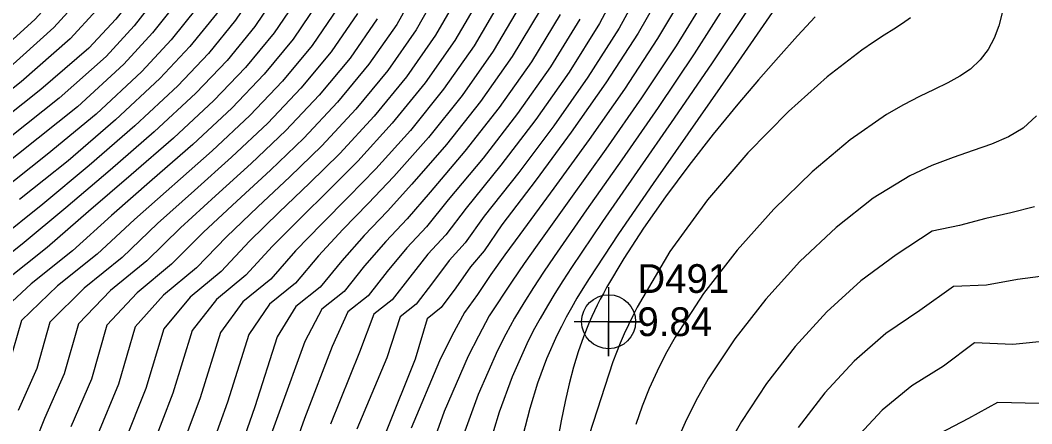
# Model space of a CAD drawing. Extents: x 2356077 to 2359823, y 225951 to 227822.
# Drawn here: x 2356848 to 2356935.9, y 226892.9 to 226928 of the extents above; entities that cross this region are included whole.
import ezdxf

# ---------------------------------------------------------------- set-up
doc = ezdxf.new("R2010")
doc.units = 0
for name, color, linetype in [('DTM Contours Major', 7, 'Continuous'), ('DTM Contours Minor', 7, 'Continuous'), ('Exist DTM Regular Point CELL', 7, 'Continuous'), ('Exist DTM Regular Point Cogo Elevation', 7, 'Continuous'), ('Exist DTM Regular Point Cogo Number', 7, 'Continuous')]:
    doc.layers.add(name, color=color, linetype=linetype)

msp = doc.modelspace()

# ---------------------------------------------------------------- linework, layer by layer
at = {"layer": 'DTM Contours Major'}
for points in [[(2356852.218, 226996.439), (2356852.444, 226991.011), (2356852.571, 226989.545), (2356852.723, 226988.09), (2356852.891, 226986.638), (2356853.111, 226985.179), (2356853.35, 226983.705), (2356853.621, 226982.205), (2356855.061, 226975.658), (2356856.757, 226968.808), (2356859.815, 226954.96), (2356860.837, 226948.358), (2356860.826, 226942.448), (2356860.317, 226939.376), (2356859.429, 226936.532), (2356858.172, 226933.862), (2356856.56, 226931.312), (2356854.604, 226928.825), (2356852.316, 226926.349), (2356848.045, 226922.603), (2356833.152, 226910.767)], [(2356862.536, 226993.442), (2356863.104, 226991.551), (2356863.606, 226989.621), (2356864.179, 226987.554), (2356864.231, 226986.232), (2356864.415, 226984.774), (2356864.783, 226981.599), (2356864.432, 226980.397), (2356864.052, 226979.178), (2356869.667, 226953.745), (2356870.574, 226947.578), (2356870.537, 226941.475), (2356869.669, 226938.016), (2356868.521, 226934.63), (2356866.957, 226931.476), (2356865.009, 226928.503), (2356862.708, 226925.655), (2356860.088, 226922.879), (2356856.248, 226919.283), (2356852.128, 226915.737), (2356847.915, 226912.369)], [(2356905.932, 226930.728), (2356903.347, 226926.369), (2356900.457, 226921.959), (2356897.404, 226917.588), (2356894.327, 226913.349), (2356891.366, 226909.33), (2356890.083, 226907.563), (2356888.866, 226905.869), (2356887.688, 226904.129), (2356886.556, 226902.559), (2356885.466, 226900.539), (2356884.403, 226898.36), (2356881.927, 226892.517)], [(2356886.208, 226930.423), (2356884.054, 226926.658), (2356881.524, 226923.045), (2356878.717, 226919.61), (2356875.729, 226916.382), (2356873.096, 226913.78), (2356870.462, 226911.262), (2356867.885, 226908.739), (2356865.424, 226906.122), (2356862.718, 226903.874), (2356860.436, 226901.147), (2356858.876, 226895.936), (2356856.987, 226891.235)], [(2356875.574, 226929.025), (2356873.333, 226925.758), (2356870.758, 226922.646), (2356867.91, 226919.669), (2356864.647, 226916.611), (2356857.898, 226910.645), (2356854.662, 226907.619), (2356851.21, 226904.858), (2356848.073, 226901.855), (2356847.017, 226898.148)], [(2356894.877, 226928.435), (2356892.385, 226924.341), (2356889.585, 226920.358), (2356886.609, 226916.56), (2356883.589, 226913.022), (2356881.585, 226910.683), (2356879.719, 226908.731), (2356877.878, 226906.602), (2356876.111, 226904.388), (2356874.169, 226902.844), (2356872.686, 226900.046), (2356870.452, 226893.888), (2356868.247, 226887.74)], [(2356917.038, 226928.242), (2356915.505, 226926.583), (2356913.854, 226924.752), (2356912.117, 226922.773), (2356910.329, 226920.67), (2356908.184, 226918.049), (2356906.067, 226915.341), (2356904.028, 226912.602), (2356902.123, 226909.886), (2356900.402, 226907.246), (2356898.919, 226904.739), (2356898.635, 226904.219), (2356898.364, 226903.706), (2356898.106, 226903.199), (2356897.859, 226902.695), (2356897.625, 226902.193), (2356897.402, 226901.692), (2356896.894, 226900.436), (2356896.441, 226899.146), (2356896.033, 226897.797), (2356895.658, 226896.365), (2356895.305, 226894.824), (2356894.962, 226893.151), (2356894.079, 226888.253)], [(2356937.286, 226905.772), (2356934.629, 226905.415), (2356931.914, 226904.933), (2356929.058, 226904.82), (2356926.128, 226902.716), (2356923.192, 226900.738), (2356920.433, 226898.322), (2356917.882, 226895.564), (2356915.571, 226892.56)]]:
    msp.add_lwpolyline(points, dxfattribs=at)
at = {"layer": 'DTM Contours Minor'}
for points in [[(2356849.968, 226996.371), (2356849.916, 226991.36), (2356849.942, 226989.104), (2356850.013, 226986.912), (2356850.142, 226984.747), (2356850.147, 226982.802), (2356850.458, 226980.595), (2356850.826, 226978.307), (2356856.174, 226954.087), (2356856.959, 226948.211), (2356856.907, 226942.844), (2356856.487, 226939.927), (2356855.637, 226937.424), (2356854.511, 226934.966), (2356853.069, 226932.613), (2356851.321, 226930.322), (2356849.274, 226928.047), (2356845.385, 226924.54)], [(2356851.081, 226996.435), (2356851.13, 226991.319), (2356851.214, 226989.415), (2356851.337, 226987.55), (2356851.505, 226985.698), (2356851.46, 226984.174), (2356851.945, 226982.036), (2356852.336, 226979.987), (2356853.627, 226974.014), (2356855.075, 226967.745), (2356857.986, 226954.563), (2356858.891, 226948.321), (2356858.864, 226942.671), (2356858.391, 226939.705), (2356857.544, 226937.007), (2356856.364, 226934.456), (2356854.852, 226932.025), (2356853.017, 226929.668), (2356850.871, 226927.334), (2356846.744, 226923.595)], [(2356853.31, 226995.14), (2356853.892, 226988.433), (2356854.071, 226987.192), (2356854.166, 226986.582), (2356855.727, 226978.572), (2356857.673, 226970.546), (2356859.669, 226962.695), (2356861.38, 226955.208), (2356862.47, 226948.273), (2356862.779, 226941.883), (2356862.13, 226938.886), (2356861.24, 226935.946), (2356859.956, 226933.199), (2356858.296, 226930.587), (2356856.281, 226928.049), (2356853.93, 226925.526), (2356849.755, 226921.935), (2356827.267, 226904.064)], [(2356865.059, 226995.007), (2356865.802, 226992.623), (2356866.421, 226990.195), (2356867.177, 226987.551), (2356867.208, 226985.93), (2356867.192, 226984.283), (2356867.406, 226980.557), (2356866.946, 226978.995), (2356866.322, 226977.578), (2356871.755, 226952.97), (2356872.456, 226946.992), (2356872.564, 226940.976), (2356871.501, 226937.618), (2356870.309, 226934.185), (2356868.691, 226930.98), (2356866.684, 226927.953), (2356864.325, 226925.058), (2356861.653, 226922.246), (2356857.923, 226918.767), (2356853.95, 226915.339), (2356849.929, 226911.96), (2356845.942, 226908.775)], [(2356857.053, 226994.042), (2356857.272, 226992.802), (2356857.513, 226991.641), (2356857.773, 226990.524), (2356858.051, 226989.417), (2356858.643, 226987.095), (2356859.31, 226984.329), (2356859.503, 226983.409), (2356859.71, 226982.375), (2356859.662, 226981.696), (2356865.494, 226955.283), (2356866.757, 226948.761), (2356866.612, 226942.415), (2356865.987, 226938.79), (2356864.924, 226935.533), (2356863.473, 226932.482), (2356861.647, 226929.607), (2356859.471, 226926.849), (2356856.967, 226924.146), (2356852.94, 226920.415), (2356830.99, 226902.971)], [(2356871.38, 226994.801), (2356872.247, 226991.245), (2356873.229, 226987.395), (2356873.186, 226985.109), (2356872.856, 226983.04), (2356872.657, 226978.253), (2356871.928, 226976.093), (2356870.994, 226974.142), (2356872.155, 226968.522), (2356874.684, 226957.069), (2356875.832, 226951.383), (2356876.213, 226945.858), (2356876.572, 226940.186), (2356875.154, 226936.847), (2356873.871, 226933.315), (2356872.142, 226929.996), (2356870.018, 226926.855), (2356867.549, 226923.857), (2356864.782, 226920.966), (2356861.282, 226917.705), (2356857.605, 226914.505), (2356853.911, 226911.33), (2356850.311, 226908.195), (2356846.598, 226905.245)], [(2356859.677, 226993.403), (2356860.093, 226991.944), (2356860.504, 226990.485), (2356860.896, 226988.993), (2356861.256, 226987.435), (2356861.481, 226986.316), (2356861.698, 226985.135), (2356862.167, 226982.524), (2356861.895, 226981.751), (2356861.814, 226980.632), (2356867.58, 226954.519), (2356868.68, 226948.176), (2356868.498, 226942.055), (2356867.83, 226938.42), (2356866.728, 226935.08), (2356865.218, 226931.977), (2356863.33, 226929.053), (2356861.09, 226926.25), (2356858.525, 226923.509), (2356854.577, 226919.795), (2356850.307, 226916.296), (2356833.252, 226902.742)], [(2356868.568, 226993.705), (2356869.308, 226990.733), (2356870.197, 226987.491), (2356870.205, 226985.536), (2356870.01, 226983.698), (2356870.031, 226979.435), (2356869.443, 226977.557), (2356868.642, 226975.883), (2356869.899, 226970.058), (2356873.844, 226952.191), (2356874.334, 226946.419), (2356874.574, 226940.553), (2356873.329, 226937.229), (2356872.092, 226933.747), (2356870.419, 226930.486), (2356868.353, 226927.404), (2356865.939, 226924.459), (2356863.218, 226921.608), (2356859.601, 226918.24), (2356855.777, 226914.928), (2356851.919, 226911.651), (2356848.126, 226908.485), (2356844.291, 226905.437)], [(2356937.049, 226972.685), (2356934.118, 226966.266), (2356927.373, 226952.177), (2356924.073, 226945.456), (2356919.996, 226938.796), (2356918.633, 226936.653), (2356917.268, 226934.544), (2356913.562, 226928.992), (2356909.866, 226923.632), (2356902.948, 226913.765), (2356899.944, 226909.398), (2356897.389, 226905.501), (2356896.849, 226904.633), (2356896.34, 226903.791), (2356895.861, 226902.967), (2356895.41, 226902.157), (2356894.985, 226901.352), (2356894.585, 226900.548), (2356893.69, 226898.52), (2356892.914, 226896.419), (2356892.235, 226894.213), (2356891.627, 226891.869)], [(2356900.535, 226931.868), (2356898.303, 226927.662), (2356895.666, 226923.449), (2356892.763, 226919.315), (2356889.736, 226915.348), (2356886.725, 226911.634), (2356884.939, 226909.297), (2356883.394, 226907.628), (2356881.818, 226905.622), (2356880.276, 226903.646), (2356878.703, 226902.396), (2356877.447, 226899.116), (2356874.922, 226892.838)], [(2356882.704, 226931.227), (2356880.679, 226927.593), (2356878.264, 226924.123), (2356875.543, 226920.824), (2356872.6, 226917.702), (2356869.709, 226914.924), (2356866.777, 226912.227), (2356863.887, 226909.53), (2356861.12, 226906.75), (2356858.118, 226904.27), (2356855.495, 226901.444), (2356854.159, 226896.755), (2356852.367, 226892.622)], [(2356884.457, 226930.823), (2356882.368, 226927.124), (2356879.896, 226923.583), (2356877.131, 226920.217), (2356874.164, 226917.043), (2356871.401, 226914.354), (2356868.618, 226911.748), (2356865.885, 226909.138), (2356863.272, 226906.44), (2356860.418, 226904.072), (2356857.966, 226901.299), (2356856.518, 226896.339), (2356854.673, 226891.924)], [(2356902.332, 226931.51), (2356899.994, 226927.264), (2356897.278, 226922.992), (2356894.326, 226918.784), (2356891.28, 226914.73), (2356888.283, 226910.919), (2356886.614, 226908.602), (2356885.232, 226907.07), (2356883.792, 226905.136), (2356882.38, 226903.292), (2356880.986, 226902.185), (2356879.815, 226898.61), (2356877.226, 226892.408)], [(2356904.106, 226931.13), (2356901.645, 226926.837), (2356898.841, 226922.504), (2356895.84, 226918.224), (2356892.788, 226914.089), (2356889.826, 226910.173), (2356888.29, 226907.908), (2356887.092, 226906.537), (2356885.808, 226904.699), (2356884.545, 226902.987), (2356883.312, 226902.007), (2356882.283, 226898.495), (2356879.771, 226892.21)], [(2356859.963, 226930.17), (2356857.858, 226927.468), (2356855.424, 226924.811), (2356851.335, 226921.165), (2356828.908, 226903.342)], [(2356887.951, 226930.023), (2356885.731, 226926.189), (2356883.145, 226922.501), (2356880.297, 226918.996), (2356877.294, 226915.712), (2356874.794, 226913.198), (2356872.309, 226910.766), (2356869.886, 226908.328), (2356867.575, 226905.792), (2356865.016, 226903.674), (2356862.903, 226900.988), (2356861.239, 226895.539), (2356859.309, 226890.553)], [(2356907.706, 226930.214), (2356904.951, 226925.731), (2356901.951, 226921.213), (2356898.846, 226916.753), (2356895.774, 226912.448), (2356892.874, 226908.395), (2356891.765, 226906.822), (2356890.705, 226905.277), (2356888.718, 226902.251), (2356887.783, 226900.5), (2356886.885, 226898.759), (2356884.795, 226893.947), (2356882.899, 226888.595)], [(2356873.861, 226929.508), (2356871.678, 226926.306), (2356869.155, 226923.252), (2356866.347, 226920.32), (2356862.963, 226917.161), (2356859.436, 226914.069), (2356855.904, 226910.994), (2356852.493, 226907.904), (2356848.904, 226905.052), (2356845.599, 226901.989)], [(2356889.687, 226929.623), (2356887.401, 226925.721), (2356884.758, 226921.959), (2356881.874, 226918.383), (2356878.861, 226915.042), (2356876.495, 226912.614), (2356874.158, 226910.266), (2356871.889, 226907.91), (2356869.726, 226905.456), (2356867.314, 226903.475), (2356865.368, 226900.82), (2356863.606, 226895.145), (2356861.637, 226889.875)], [(2356891.416, 226929.224), (2356889.061, 226925.256), (2356886.364, 226921.42), (2356883.446, 226917.773), (2356880.428, 226914.371), (2356878.198, 226912.027), (2356876.009, 226909.762), (2356873.892, 226907.486), (2356871.876, 226905.111), (2356869.612, 226903.275), (2356867.83, 226900.641), (2356865.977, 226894.753), (2356863.971, 226889.2)], [(2356909.491, 226929.671), (2356906.522, 226925.021), (2356903.391, 226920.375), (2356900.233, 226915.829), (2356897.182, 226911.483), (2356894.371, 226907.434), (2356893.441, 226906.061), (2356892.557, 226904.72), (2356891.716, 226903.389), (2356890.915, 226902.048), (2356890.151, 226900.676), (2356889.422, 226899.253), (2356887.744, 226895.438), (2356886.242, 226891.28)], [(2356911.351, 226929.156), (2356908.098, 226924.256), (2356904.798, 226919.444), (2356901.576, 226914.812), (2356898.557, 226910.452), (2356895.867, 226906.457), (2356895.127, 226905.319), (2356894.427, 226904.211), (2356893.766, 226903.121), (2356893.139, 226902.037), (2356892.546, 226900.947), (2356891.984, 226899.837), (2356890.708, 226896.954), (2356889.584, 226893.887), (2356888.588, 226890.647)], [(2356877.281, 226928.544), (2356874.983, 226925.211), (2356872.357, 226922.039), (2356869.474, 226919.016), (2356866.332, 226916.053), (2356863.102, 226913.166), (2356859.893, 226910.284), (2356856.814, 226907.34), (2356853.514, 226904.663), (2356850.548, 226901.721), (2356849.396, 226897.676), (2356847.784, 226894.052)], [(2356878.983, 226928.067), (2356876.626, 226924.666), (2356873.952, 226921.432), (2356871.037, 226918.36), (2356868.02, 226915.491), (2356864.939, 226912.7), (2356861.89, 226909.912), (2356858.967, 226907.05), (2356855.817, 226904.467), (2356853.022, 226901.584), (2356851.776, 226897.212), (2356850.07, 226893.331), (2356848.524, 226889.415)], [(2356893.138, 226928.826), (2356890.712, 226924.794), (2356887.961, 226920.884), (2356885.013, 226917.163), (2356881.995, 226913.697), (2356879.885, 226911.358), (2356877.863, 226909.253), (2356875.896, 226907.054), (2356874.025, 226904.758), (2356871.91, 226903.075), (2356870.288, 226900.449), (2356868.35, 226894.359), (2356866.311, 226888.522)], [(2356896.596, 226928.05), (2356894.033, 226923.896), (2356891.181, 226919.837), (2356888.178, 226915.956), (2356885.159, 226912.333), (2356883.263, 226909.991), (2356881.557, 226908.183), (2356879.848, 226906.114), (2356878.188, 226904.012), (2356876.432, 226902.617), (2356875.073, 226899.605), (2356872.671, 226893.349), (2356870.385, 226886.89)], [(2356925.31, 226928.146), (2356924.638, 226927.679), (2356923.878, 226927.186), (2356923.032, 226926.647), (2356922.101, 226926.04), (2356921.086, 226925.343), (2356918.082, 226923.02), (2356914.717, 226920.025), (2356911.188, 226916.442), (2356907.69, 226912.358), (2356904.422, 226907.858), (2356901.579, 226903.03), (2356901.189, 226902.257), (2356900.813, 226901.477), (2356900.451, 226900.689), (2356900.102, 226899.892), (2356899.766, 226899.085), (2356899.443, 226898.267), (2356897.391, 226891.93)], [(2356933.289, 226928.593), (2356932.999, 226927.46), (2356932.595, 226926.392), (2356932.06, 226925.401), (2356931.378, 226924.502), (2356930.532, 226923.709), (2356929.618, 226923.084), (2356928.567, 226922.508), (2356927.392, 226921.935), (2356926.104, 226921.318), (2356924.713, 226920.608), (2356923.232, 226919.76), (2356920.085, 226917.569), (2356916.774, 226914.785), (2356913.448, 226911.541), (2356910.255, 226907.972), (2356907.344, 226904.215), (2356904.862, 226900.402), (2356904.04, 226898.926), (2356903.297, 226897.447), (2356902.623, 226895.948), (2356902.009, 226894.415), (2356901.446, 226892.832)], [(2356936.281, 226919.647), (2356935.101, 226918.576), (2356933.825, 226917.818), (2356932.369, 226917.195), (2356930.758, 226916.627), (2356929.02, 226916.033), (2356927.179, 226915.332), (2356925.263, 226914.443), (2356922.07, 226912.482), (2356918.851, 226909.952), (2356915.707, 226906.984), (2356912.74, 226903.712), (2356910.055, 226900.268), (2356907.752, 226896.785), (2356906.681, 226894.893), (2356905.738, 226893.006), (2356904.907, 226891.1)], [(2356936.11, 226911.731), (2356934.048, 226911.229), (2356931.854, 226910.731), (2356929.572, 226910.115), (2356927.204, 226909.625), (2356924.087, 226907.561), (2356920.997, 226905.308), (2356918.043, 226902.618), (2356915.289, 226899.608), (2356912.797, 226896.393), (2356910.631, 226893.091), (2356909.344, 226890.798)], [(2356937.358, 226900.086), (2356934.215, 226899.768), (2356930.884, 226899.912), (2356928.19, 226897.904), (2356925.425, 226896.194), (2356922.864, 226894.054), (2356920.513, 226891.561)], [(2356936.488, 226894.651), (2356932.868, 226894.746), (2356930.352, 226893.33), (2356927.823, 226892.008)]]:
    msp.add_lwpolyline(points, dxfattribs=at)
at = {"layer": 'Exist DTM Regular Point CELL'}
msp.add_lwpolyline([(2356899.088, 226904.754), (2356899.088, 226898.754), (2356899.088, 226901.754), (2356902.088, 226901.754), (2356896.088, 226901.754)], dxfattribs=at)
msp.add_circle((2356899.088, 226901.754), 2.344, dxfattribs=at)

# ---------------------------------------------------------------- texts
at = {"layer": 'Exist DTM Regular Point Cogo Elevation'}
msp.add_text('9.84', height=2.5, dxfattribs=at).set_placement((2356901.588, 226900.504))
at = {"layer": 'Exist DTM Regular Point Cogo Number'}
msp.add_text('D491', height=2.5, dxfattribs=at).set_placement((2356901.588, 226904.254))

doc.saveas('drawing.dxf')
